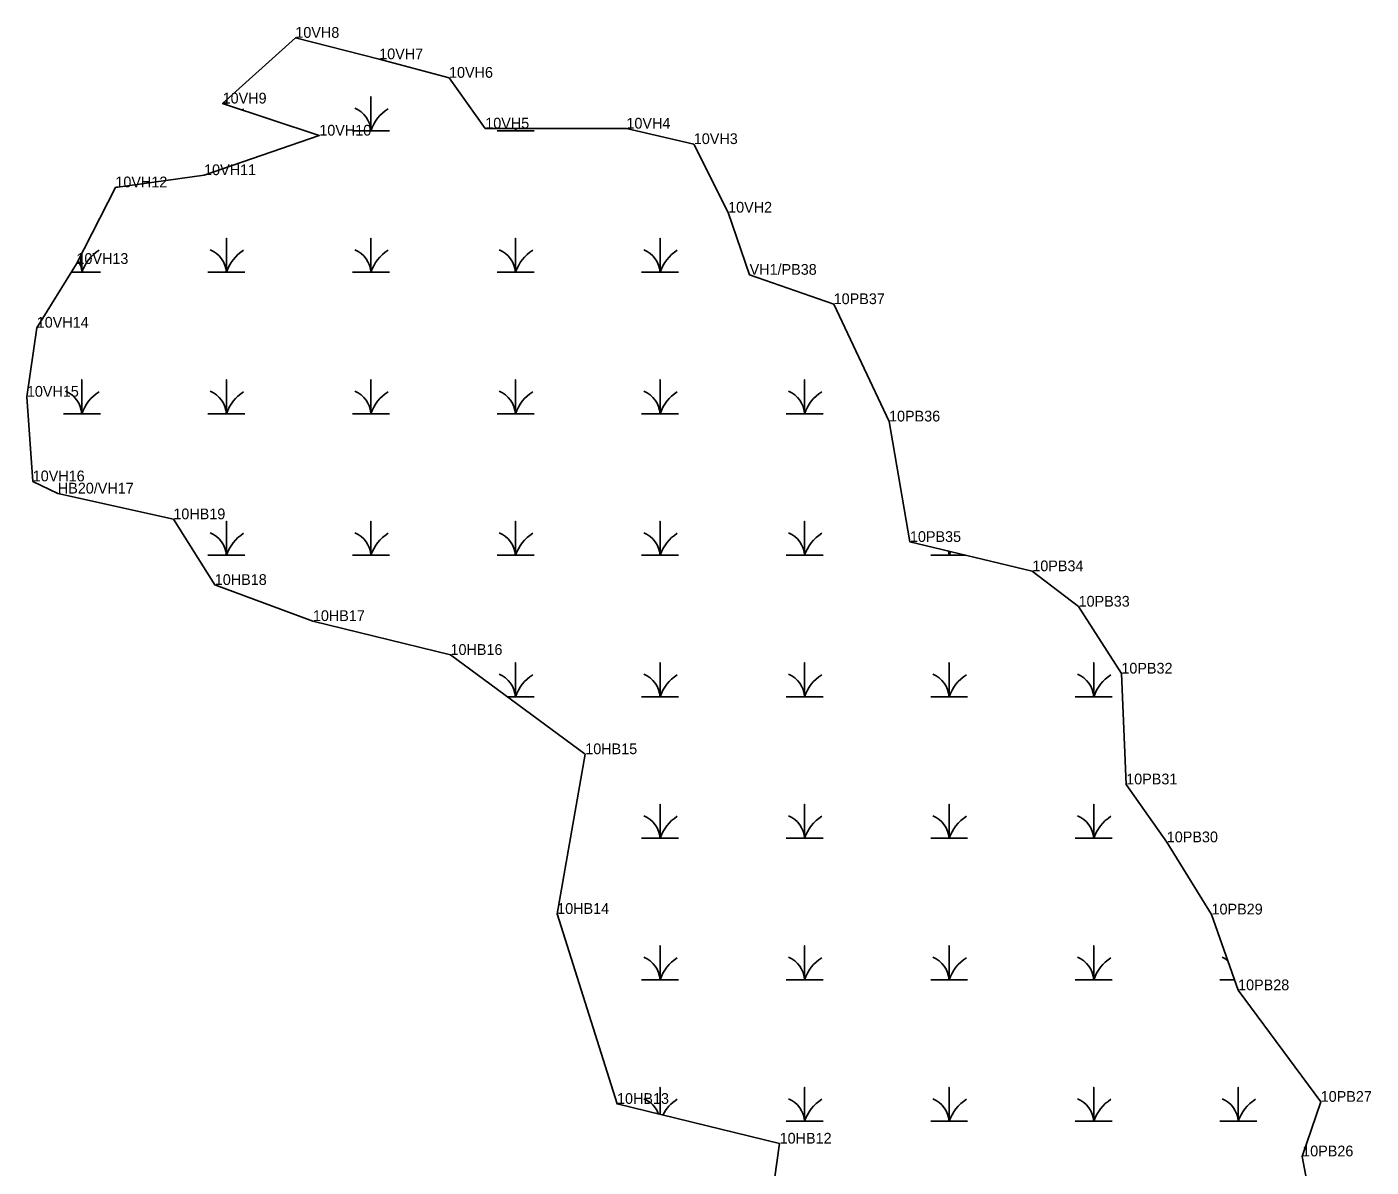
# Model space of a CAD drawing. Extents: x 2072529 to 2268796, y 436423 to 470397.
# Drawn here: x 2222007 to 2222633, y 449226 to 449756 of the extents above; entities that cross this region are included whole.
import ezdxf

# ---------------------------------------------------------------- set-up
doc = ezdxf.new("R2010")
doc.units = 0
for name, color, linetype in [('Exist Environmental Wetland Boundary', 7, 'Continuous'), ('Exist Environmental Wetland Boundary Cogo Comment', 7, 'Continuous'), ('Exist Environmental Wetland Boundary Cogo Point CELL', 7, 'Continuous'), ('Exist Hydro Swamp or Marsh', 7, 'Continuous')]:
    doc.layers.add(name, color=color, linetype=linetype)

msp = doc.modelspace()

# ---------------------------------------------------------------- linework, layer by layer
at = {"layer": 'Exist Environmental Wetland Boundary'}
for points in [[(2222382.69, 449627.1), (2222343.58, 449640.75), (2222333.59, 449669.65), (2222317.62, 449701.54), (2222286.27, 449708.72), (2222220.6, 449708.77), (2222203.74, 449732.37), (2222171.26, 449740.96), (2222132.24, 449750.94), (2222098.41, 449720.39), (2222143.38, 449705.46), (2222089.79, 449687.09), (2222048.52, 449681.41), (2222030.4, 449645.81), (2222011.93, 449616.15), (2222007.35, 449584.05), (2222010.07, 449544.7), (2222021.75, 449539.03), (2222075.49, 449527.06), (2222094.77, 449496.52), (2222140.42, 449479.74), (2222204.43, 449463.99), (2222267.12, 449417.83), (2222254.06, 449343.56), (2222281.89, 449255.21), (2222357.54, 449236.75), (2222349.29, 449178.13)], [(2222605.64, 449204.45), (2222600.65, 449230.81), (2222609.26, 449256.17), (2222570.83, 449308.05), (2222558.48, 449343.29), (2222537.65, 449376.86), (2222518.77, 449403.79), (2222516.53, 449455.3), (2222496.63, 449486.43), (2222475.1, 449502.89), (2222418.16, 449516.51), (2222408.44, 449572.53), (2222382.69, 449627.1)]]:
    msp.add_lwpolyline(points, dxfattribs=at)
at = {"layer": 'Exist Environmental Wetland Boundary Cogo Point CELL'}
for p, q in [((2222132.24, 449750.94), (2222132.24, 449750.94)), ((2222171.26, 449740.96), (2222171.26, 449740.96)), ((2222203.74, 449732.37), (2222203.74, 449732.37)), ((2222098.41, 449720.39), (2222098.41, 449720.39)), ((2222220.6, 449708.77), (2222220.6, 449708.77)), ((2222286.27, 449708.72), (2222286.27, 449708.72)), ((2222143.38, 449705.46), (2222143.38, 449705.46)), ((2222317.62, 449701.54), (2222317.62, 449701.54)), ((2222048.52, 449681.41), (2222048.52, 449681.41)), ((2222089.79, 449687.09), (2222089.79, 449687.09)), ((2222333.59, 449669.65), (2222333.59, 449669.65)), ((2222030.4, 449645.81), (2222030.4, 449645.81)), ((2222343.58, 449640.75), (2222343.58, 449640.75)), ((2222382.69, 449627.1), (2222382.69, 449627.1)), ((2222011.93, 449616.15), (2222011.93, 449616.15)), ((2222007.35, 449584.05), (2222007.35, 449584.05)), ((2222408.44, 449572.53), (2222408.44, 449572.53)), ((2222010.07, 449544.7), (2222010.07, 449544.7)), ((2222021.75, 449539.03), (2222021.75, 449539.03)), ((2222075.49, 449527.06), (2222075.49, 449527.06)), ((2222418.16, 449516.51), (2222418.16, 449516.51)), ((2222475.1, 449502.89), (2222475.1, 449502.89)), ((2222094.77, 449496.52), (2222094.77, 449496.52)), ((2222496.63, 449486.43), (2222496.63, 449486.43)), ((2222140.42, 449479.74), (2222140.42, 449479.74)), ((2222204.43, 449463.99), (2222204.43, 449463.99)), ((2222516.53, 449455.3), (2222516.53, 449455.3)), ((2222267.12, 449417.83), (2222267.12, 449417.83)), ((2222518.77, 449403.79), (2222518.77, 449403.79)), ((2222537.65, 449376.86), (2222537.65, 449376.86)), ((2222254.06, 449343.56), (2222254.06, 449343.56)), ((2222558.48, 449343.29), (2222558.48, 449343.29)), ((2222570.83, 449308.05), (2222570.83, 449308.05)), ((2222609.26, 449256.17), (2222609.26, 449256.17)), ((2222281.89, 449255.21), (2222281.89, 449255.21)), ((2222357.54, 449236.75), (2222357.54, 449236.75)), ((2222600.65, 449230.81), (2222600.65, 449230.81))]:
    msp.add_line(p, q, dxfattribs=at)
at = {"layer": 'Exist Hydro Swamp or Marsh'}
for points in [[(2222100.16, 449719.8), (2222100.16, 449721.97)], [(2222100.16, 449721.97), (2222100.16, 449719.8)], [(2222158.81, 449707.72), (2222167.41, 449707.72), (2222167.41, 449723.51), (2222167.41, 449707.72), (2222176.02, 449707.72)], [(2222226.06, 449707.72), (2222234.66, 449707.72), (2222234.66, 449708.76)], [(2222234.66, 449708.76), (2222234.66, 449707.72), (2222243.27, 449707.72)], [(2222091.56, 449641.92), (2222100.16, 449641.92), (2222100.16, 449657.71), (2222100.16, 449641.92), (2222108.77, 449641.92)], [(2222158.81, 449641.92), (2222167.41, 449641.92), (2222167.41, 449657.71), (2222167.41, 449641.92), (2222176.02, 449641.92)], [(2222226.06, 449641.92), (2222234.66, 449641.92), (2222234.66, 449657.71), (2222234.66, 449641.92), (2222243.27, 449641.92)], [(2222293.31, 449641.92), (2222301.91, 449641.92), (2222301.91, 449657.71), (2222301.91, 449641.92), (2222310.52, 449641.92)], [(2222027.98, 449641.92), (2222032.91, 449641.92), (2222032.91, 449650.75)], [(2222032.91, 449650.75), (2222032.91, 449641.92), (2222041.52, 449641.92)], [(2222024.31, 449576.12), (2222032.91, 449576.12), (2222032.91, 449591.91), (2222032.91, 449576.12), (2222041.52, 449576.12)], [(2222091.56, 449576.12), (2222100.16, 449576.12), (2222100.16, 449591.91), (2222100.16, 449576.12), (2222108.77, 449576.12)], [(2222158.81, 449576.12), (2222167.41, 449576.12), (2222167.41, 449591.91), (2222167.41, 449576.12), (2222176.02, 449576.12)], [(2222226.06, 449576.12), (2222234.66, 449576.12), (2222234.66, 449591.91), (2222234.66, 449576.12), (2222243.27, 449576.12)], [(2222293.31, 449576.12), (2222301.91, 449576.12), (2222301.91, 449591.91), (2222301.91, 449576.12), (2222310.52, 449576.12)], [(2222360.56, 449576.12), (2222369.16, 449576.12), (2222369.16, 449591.91), (2222369.16, 449576.12), (2222377.77, 449576.12)], [(2222091.56, 449510.32), (2222100.16, 449510.32), (2222100.16, 449526.11), (2222100.16, 449510.32), (2222108.77, 449510.32)], [(2222158.81, 449510.32), (2222167.41, 449510.32), (2222167.41, 449526.11), (2222167.41, 449510.32), (2222176.02, 449510.32)], [(2222226.06, 449510.32), (2222234.66, 449510.32), (2222234.66, 449526.11), (2222234.66, 449510.32), (2222243.27, 449510.32)], [(2222293.31, 449510.32), (2222301.91, 449510.32), (2222301.91, 449526.11), (2222301.91, 449510.32), (2222310.52, 449510.32)], [(2222360.56, 449510.32), (2222369.16, 449510.32), (2222369.16, 449526.11), (2222369.16, 449510.32), (2222377.77, 449510.32)], [(2222427.81, 449510.32), (2222436.41, 449510.32), (2222436.41, 449512.14)], [(2222436.41, 449512.14), (2222436.41, 449510.32), (2222444.02, 449510.32)], [(2222230.87, 449444.52), (2222234.66, 449444.52), (2222234.66, 449460.31), (2222234.66, 449444.52), (2222243.27, 449444.52)], [(2222293.31, 449444.52), (2222301.91, 449444.52), (2222301.91, 449460.31), (2222301.91, 449444.52), (2222310.52, 449444.52)], [(2222360.56, 449444.52), (2222369.16, 449444.52), (2222369.16, 449460.31), (2222369.16, 449444.52), (2222377.77, 449444.52)], [(2222427.81, 449444.52), (2222436.41, 449444.52), (2222436.41, 449460.31), (2222436.41, 449444.52), (2222445.02, 449444.52)], [(2222495.06, 449444.52), (2222503.66, 449444.52), (2222503.66, 449460.31), (2222503.66, 449444.52), (2222512.27, 449444.52)], [(2222293.31, 449378.72), (2222301.91, 449378.72), (2222301.91, 449394.51), (2222301.91, 449378.72), (2222310.52, 449378.72)], [(2222360.56, 449378.72), (2222369.16, 449378.72), (2222369.16, 449394.51), (2222369.16, 449378.72), (2222377.77, 449378.72)], [(2222427.81, 449378.72), (2222436.41, 449378.72), (2222436.41, 449394.51), (2222436.41, 449378.72), (2222445.02, 449378.72)], [(2222495.06, 449378.72), (2222503.66, 449378.72), (2222503.66, 449394.51), (2222503.66, 449378.72), (2222512.27, 449378.72)], [(2222293.31, 449312.92), (2222301.91, 449312.92), (2222301.91, 449328.71), (2222301.91, 449312.92), (2222310.52, 449312.92)], [(2222360.56, 449312.92), (2222369.16, 449312.92), (2222369.16, 449328.71), (2222369.16, 449312.92), (2222377.77, 449312.92)], [(2222427.81, 449312.92), (2222436.41, 449312.92), (2222436.41, 449328.71), (2222436.41, 449312.92), (2222445.02, 449312.92)], [(2222495.06, 449312.92), (2222503.66, 449312.92), (2222503.66, 449328.71), (2222503.66, 449312.92), (2222512.27, 449312.92)], [(2222562.31, 449312.92), (2222569.12, 449312.92)], [(2222301.91, 449250.33), (2222301.91, 449262.91), (2222301.91, 449250.33)], [(2222360.56, 449247.12), (2222369.16, 449247.12), (2222369.16, 449262.91), (2222369.16, 449247.12), (2222377.77, 449247.12)], [(2222427.81, 449247.12), (2222436.41, 449247.12), (2222436.41, 449262.91), (2222436.41, 449247.12), (2222445.02, 449247.12)], [(2222495.06, 449247.12), (2222503.66, 449247.12), (2222503.66, 449262.91), (2222503.66, 449247.12), (2222512.27, 449247.12)], [(2222562.31, 449247.12), (2222570.91, 449247.12), (2222570.91, 449262.91), (2222570.91, 449247.12), (2222579.52, 449247.12)]]:
    msp.add_lwpolyline(points, dxfattribs=at)
for centre, radius, start, end in [((2222118.41, 449701.66), 19.22, 122.12745, 125.0022), ((2222155.15, 449706.84), 12.3, 4.14034, 67.53497), ((2222185.66, 449701.66), 19.22, 122.12745, 161.62219), ((2222222.4, 449706.84), 12.3, 4.14034, 9.00664), ((2222252.91, 449701.66), 19.22, 158.33216, 161.62219), ((2222051.16, 449635.86), 19.22, 122.12745, 161.62219), ((2222087.9, 449641.04), 12.3, 4.14034, 67.53497), ((2222118.41, 449635.86), 19.22, 122.12745, 161.62219), ((2222155.15, 449641.04), 12.3, 4.14034, 67.53497), ((2222185.66, 449635.86), 19.22, 122.12745, 161.62219), ((2222222.4, 449641.04), 12.3, 4.14034, 67.53497), ((2222252.91, 449635.86), 19.22, 122.12745, 161.62219), ((2222289.65, 449641.04), 12.3, 4.14034, 67.53497), ((2222320.16, 449635.86), 19.22, 122.12745, 161.62219), ((2222020.65, 449641.04), 12.3, 4.14034, 30.98983), ((2222020.65, 449575.24), 12.3, 4.14034, 67.53497), ((2222051.16, 449570.06), 19.22, 122.12745, 161.62219), ((2222087.9, 449575.24), 12.3, 4.14034, 67.53497), ((2222118.41, 449570.06), 19.22, 122.12745, 161.62219), ((2222155.15, 449575.24), 12.3, 4.14034, 67.53497), ((2222185.66, 449570.06), 19.22, 122.12745, 161.62219), ((2222222.4, 449575.24), 12.3, 4.14034, 67.53497), ((2222252.91, 449570.06), 19.22, 122.12745, 161.62219), ((2222289.65, 449575.24), 12.3, 4.14034, 67.53497), ((2222320.16, 449570.06), 19.22, 122.12745, 161.62219), ((2222356.9, 449575.24), 12.3, 4.14034, 67.53497), ((2222387.41, 449570.06), 19.22, 122.12745, 161.62219), ((2222087.9, 449509.44), 12.3, 4.14034, 67.53497), ((2222118.41, 449504.26), 19.22, 122.12745, 161.62219), ((2222155.15, 449509.44), 12.3, 4.14034, 67.53497), ((2222185.66, 449504.26), 19.22, 122.12745, 161.62219), ((2222222.4, 449509.44), 12.3, 4.14034, 67.53497), ((2222252.91, 449504.26), 19.22, 122.12745, 161.62219), ((2222289.65, 449509.44), 12.3, 4.14034, 67.53497), ((2222320.16, 449504.26), 19.22, 122.12745, 161.62219), ((2222356.9, 449509.44), 12.3, 4.14034, 67.53497), ((2222387.41, 449504.26), 19.22, 122.12745, 161.62219), ((2222424.15, 449509.44), 12.3, 4.14034, 13.04442), ((2222454.66, 449504.26), 19.22, 156.29887, 161.62219), ((2222222.4, 449443.64), 12.3, 4.14034, 67.53497), ((2222252.91, 449438.46), 19.22, 122.12745, 161.62219), ((2222289.65, 449443.64), 12.3, 4.14034, 67.53497), ((2222320.16, 449438.46), 19.22, 122.12745, 161.62219), ((2222356.9, 449443.64), 12.3, 4.14034, 67.53497), ((2222387.41, 449438.46), 19.22, 122.12745, 161.62219), ((2222424.15, 449443.64), 12.3, 4.14034, 67.53497), ((2222454.66, 449438.46), 19.22, 122.12745, 161.62219), ((2222491.4, 449443.64), 12.3, 4.14034, 67.53497), ((2222521.91, 449438.46), 19.22, 122.12745, 161.62219), ((2222289.65, 449377.84), 12.3, 4.14034, 67.53497), ((2222320.16, 449372.66), 19.22, 122.12745, 161.62219), ((2222356.9, 449377.84), 12.3, 4.14034, 67.53497), ((2222387.41, 449372.66), 19.22, 122.12745, 161.62219), ((2222424.15, 449377.84), 12.3, 4.14034, 67.53497), ((2222454.66, 449372.66), 19.22, 122.12745, 161.62219), ((2222491.4, 449377.84), 12.3, 4.14034, 67.53497), ((2222521.91, 449372.66), 19.22, 122.12745, 161.62219), ((2222289.65, 449312.04), 12.3, 4.14034, 67.53497), ((2222320.16, 449306.86), 19.22, 122.12745, 161.62219), ((2222356.9, 449312.04), 12.3, 4.14034, 67.53497), ((2222387.41, 449306.86), 19.22, 122.12745, 161.62219), ((2222424.15, 449312.04), 12.3, 4.14034, 67.53497), ((2222454.66, 449306.86), 19.22, 122.12745, 161.62219), ((2222491.4, 449312.04), 12.3, 4.14034, 67.53497), ((2222521.91, 449306.86), 19.22, 122.12745, 161.62219), ((2222558.65, 449312.04), 12.3, 53.44293, 67.53497), ((2222289.65, 449246.24), 12.3, 20.3151, 67.53497), ((2222320.16, 449241.06), 19.22, 122.12745, 152.21138), ((2222356.9, 449246.24), 12.3, 4.14034, 67.53497), ((2222387.41, 449241.06), 19.22, 122.12745, 161.62219), ((2222424.15, 449246.24), 12.3, 4.14034, 67.53497), ((2222454.66, 449241.06), 19.22, 122.12745, 161.62219), ((2222491.4, 449246.24), 12.3, 4.14034, 67.53497), ((2222521.91, 449241.06), 19.22, 122.12745, 161.62219), ((2222558.65, 449246.24), 12.3, 4.14034, 67.53497), ((2222589.16, 449241.06), 19.22, 122.12745, 161.62219)]:
    msp.add_arc(centre, radius, start, end, dxfattribs=at)

# ---------------------------------------------------------------- texts
at = {"layer": 'Exist Environmental Wetland Boundary Cogo Comment'}
for s, p in [('10VH8', (2222132.24, 449750.94)), ('10VH7', (2222171.26, 449740.96)), ('10VH6', (2222203.74, 449732.37)), ('10VH9', (2222098.41, 449720.39)), ('10VH5', (2222220.6, 449708.77)), ('10VH4', (2222286.27, 449708.72)), ('10VH10', (2222143.38, 449705.46)), ('10VH3', (2222317.62, 449701.54)), ('10VH11', (2222089.79, 449687.09)), ('10VH12', (2222048.52, 449681.41)), ('10VH2', (2222333.59, 449669.65)), ('10VH13', (2222030.4, 449645.81)), ('VH1/PB38', (2222343.58, 449640.75)), ('10PB37', (2222382.69, 449627.1)), ('10VH14', (2222011.93, 449616.15)), ('10VH15', (2222007.35, 449584.05)), ('10PB36', (2222408.44, 449572.53)), ('10VH16', (2222010.07, 449544.7)), ('HB20/VH17', (2222021.75, 449539.03)), ('10HB19', (2222075.49, 449527.06)), ('10PB35', (2222418.16, 449516.51)), ('10PB34', (2222475.1, 449502.89)), ('10HB18', (2222094.77, 449496.52)), ('10PB33', (2222496.63, 449486.43)), ('10HB17', (2222140.42, 449479.74)), ('10HB16', (2222204.43, 449463.99)), ('10PB32', (2222516.53, 449455.3)), ('10HB15', (2222267.12, 449417.83)), ('10PB31', (2222518.77, 449403.79)), ('10PB30', (2222537.65, 449376.86)), ('10HB14', (2222254.06, 449343.56)), ('10PB29', (2222558.48, 449343.29)), ('10PB28', (2222570.83, 449308.05)), ('10HB13', (2222281.89, 449255.21)), ('10PB27', (2222609.26, 449256.17)), ('10HB12', (2222357.54, 449236.75)), ('10PB26', (2222600.65, 449230.81))]:
    msp.add_text(s, height=5, dxfattribs=at).set_placement(p)

doc.saveas('drawing.dxf')
